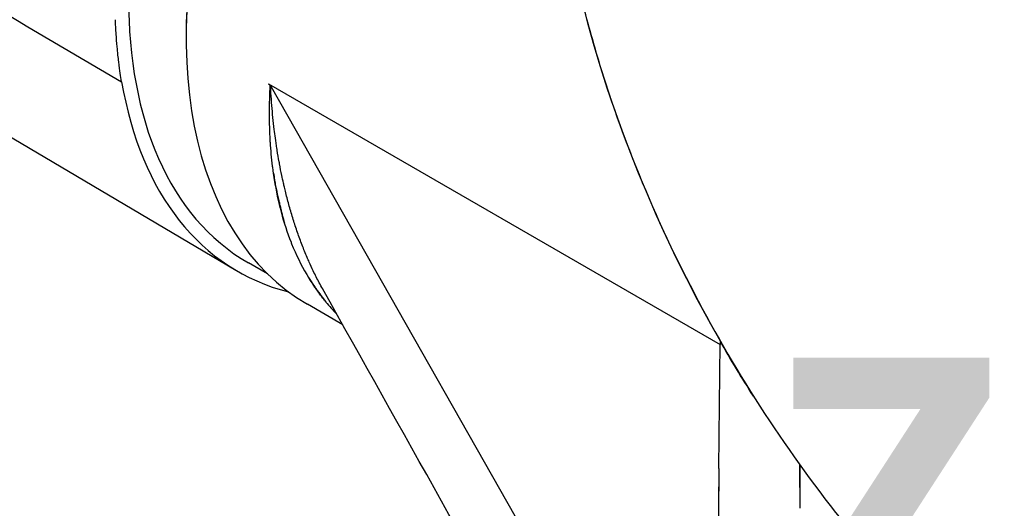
# Model space of a CAD drawing. Header units: millimetres. Extents: x 0 to 7374, y 0 to 4200.
# Tile 606 of 656: x 4621 to 4776, y 2023 to 2100. Entities that reach past the tile are written whole.
import ezdxf

# ---------------------------------------------------------------- set-up
doc = ezdxf.new("R2010")
doc.units = ezdxf.units.MM
doc.header["$LTSCALE"] = 0.2
doc.layers.add('01_Object Line', color=4, linetype='Continuous')
doc.layers.add('12_Before Rev.Num.', color=5, linetype='Continuous')
doc.styles.add('Rainbow-5.0 Style', font='malgunsl.ttf')

# ---------------------------------------------------------------- blocks, each defined once
blk = doc.blocks.new('A$C90bc888d')
for p, q in [((118.91, 279.65), (133.63, 271)), ((143.76, 278.36), (143.76, 278.11)), ((156.72, 270.64), (227.69, 229.66)), ((170.96, 245.89), (157.19, 270.12)), ((111.72, 264.94), (151.58, 241.36)), ((226.7, 147.79), (170.96, 245.89)), ((156.55, 240.77), (153.56, 242.5)), ((168.37, 232.79), (162.82, 236)), ((227.68, 228.4), (227.7, 229.65)), ((227.5, 210.15), (227.6, 220.24)), ((227.51, 211.31), (227.51, 211.31)), ((240.23, 207.21), (240.25, 210.7)), ((240.24, 208.42), (240.23, 207.21)), ((240.23, 207.21), (240.2, 203.91))]:
    blk.add_line(p, q)
for centre, major_axis, ratio, start_param, end_param in [((199.06, 321.31), (-45.5, -78.81), 0.57735, 3.141593, 6.283185), ((208.82, 315.67), (-46, -79.67), 0.57735, 3.937861, 6.283185), ((208.61, 315.79), (-45.85, -79.41), 0.57735, 3.937896, 5.497787), ((293.25, 266.92), (65.05, -112.68), 0.57735, 2.894053, 4.704693), ((198.35, 321.71), (-46.49, -80.52), 0.57735, 5.674556, 6.442835), ((156.69, 269.83), (0.488, -0.866), 0.584206, 2.014691, 2.335192), ((156.69, 269.83), (0.488, -0.866), 0.584206, 1.852858, 2.014688), ((156.69, 269.83), (-0.488, 0.866), 0.584207, 4.7184, 4.99428), ((223.46, 307.79), (-51.58, -77.06), 0.546697, 5.736798, 5.753205), ((208.61, 315.79), (-43.75, -75.78), 0.57735, 6.216609, 6.216687), ((208.25, 316), (-45.5, -78.81), 0.57735, 0.082343, 0.082354), ((292.35, 267.44), (45.58, 79.91), 0.573849, 2.345501, 2.35317)]:
    blk.add_ellipse(centre, major_axis=major_axis, ratio=ratio, start_param=start_param, end_param=end_param)
for points, knots in [([(228.22, 379.59), (226.92, 378.84), (225.67, 378.03), (223.24, 376.27), (222.07, 375.33), (219.82, 373.33), (218.75, 372.27), (216.69, 370.04), (215.71, 368.87), (212.92, 365.21), (211.26, 362.57), (208.35, 357), (207.1, 354.07), (204.97, 347.97), (204.1, 344.81), (202.72, 338.34), (202.21, 335.03), (201.51, 328.3), (201.32, 324.89), (201.24, 318), (201.35, 314.53), (201.83, 307.55), (202.2, 304.05), (203.2, 297.04), (203.82, 293.53), (205.28, 286.53), (206.12, 283.04), (208.02, 276.09), (209.06, 272.63), (212.5, 262.31), (215.18, 255.52), (221.2, 242.21), (224.56, 235.7), (228.22, 229.35), (231.88, 223.01), (235.85, 216.85), (244.36, 204.98), (248.9, 199.27), (258.52, 188.42), (263.6, 183.28), (274.26, 173.75), (279.84, 169.36), (288.54, 163.5), (291.5, 161.67), (297.5, 158.29), (300.55, 156.75), (306.73, 153.99), (309.85, 152.78), (316.15, 150.74), (319.32, 149.92), (325.66, 148.71), (328.83, 148.32), (335.11, 148.06), (338.22, 148.18), (344.31, 148.96), (347.28, 149.63), (352.99, 151.52), (355.74, 152.74), (358.32, 154.24)], [0, 0, 0, 0, 0.015625, 0.015625, 0.03125, 0.03125, 0.046875, 0.046875, 0.0625, 0.0625, 0.09375, 0.09375, 0.125, 0.125, 0.15625, 0.15625, 0.1875, 0.1875, 0.21875, 0.21875, 0.25, 0.25, 0.28125, 0.28125, 0.3125, 0.3125, 0.34375, 0.34375, 0.375, 0.375, 0.4375, 0.4375, 0.5, 0.5, 0.5, 0.5625, 0.5625, 0.625, 0.625, 0.6875, 0.6875, 0.75, 0.75, 0.78125, 0.78125, 0.8125, 0.8125, 0.84375, 0.84375, 0.875, 0.875, 0.90625, 0.90625, 0.9375, 0.9375, 0.96875, 0.96875, 1, 1, 1, 1]), ([(133.63, 271), (133.49, 271.86), (133.36, 272.63), (133.13, 274.47), (133.09, 274.83), (133.01, 275.62), (132.96, 276.06), (132.86, 277.15), (132.81, 277.82), (132.75, 278.66), (132.74, 278.83), (132.72, 279.3), (132.7, 279.61), (132.68, 280.08), (132.67, 280.28), (132.66, 280.5), (132.66, 280.51), (132.66, 280.53), (132.66, 280.53), (132.66, 280.54), (132.66, 280.54), (132.66, 280.55), (132.66, 280.55), (132.66, 280.55), (132.66, 280.56), (132.66, 280.56), (132.66, 280.56), (132.66, 280.56), (132.66, 280.57), (132.66, 280.63), (132.65, 280.69), (132.64, 280.75)], [0.000001, 0.000001, 0.000001, 0.000001, 0.3523714, 0.3523714, 0.435635, 0.435635, 0.537117, 0.537117, 0.6887166, 0.6887166, 0.7271783, 0.7271783, 0.7945586, 0.7945586, 0.8367397, 0.8367397, 0.8388411, 0.8388411, 0.8396561, 0.8396561, 0.8402758, 0.8402758, 0.8407817, 0.8407817, 0.8411945, 0.8411945, 0.8417268, 0.8417268, 0.8422699, 0.8422699, 0.8605862, 0.8605862, 0.8605862, 0.8605862]), ([(156.94, 270.46), (156.93, 270.38), (156.93, 270.31), (156.92, 270.1), (156.91, 269.95), (156.9, 269.71), (156.9, 269.61), (156.89, 269.45), (156.89, 269.39), (156.87, 269.05), (156.86, 268.77), (156.85, 268.22), (156.84, 267.94), (156.84, 267.62), (156.83, 267.58), (156.83, 267.26), (156.83, 266.99), (156.82, 266.44), (156.82, 266.17), (156.82, 265.62), (156.82, 265.35), (156.83, 264.81), (156.83, 264.54), (156.84, 264.2), (156.84, 264.12), (156.85, 263.77), (156.86, 263.5), (156.88, 262.97), (156.89, 262.71), (156.91, 262.18), (156.93, 261.91), (156.94, 261.59), (156.95, 261.54), (156.99, 260.85), (157.04, 260.22), (157.16, 258.95), (157.23, 258.32), (157.32, 257.6), (157.33, 257.5), (157.36, 257.25), (157.38, 257.11), (157.46, 256.5), (157.53, 256.04), (157.61, 255.59)], [0.0000068, 0.0000068, 0.0000068, 0.0000068, 0.0019084, 0.0019084, 0.0056658, 0.0056658, 0.0082552, 0.0082552, 0.0098227, 0.0098227, 0.0172073, 0.0172073, 0.0245797, 0.0245797, 0.0256491, 0.0256491, 0.0330129, 0.0330129, 0.0403745, 0.0403745, 0.047738, 0.047738, 0.0551088, 0.0551088, 0.0573082, 0.0573082, 0.0646981, 0.0646981, 0.0721027, 0.0721027, 0.0795332, 0.0795332, 0.0811224, 0.0811224, 0.0991442, 0.0991442, 0.1176761, 0.1176761, 0.1206413, 0.1206413, 0.125, 0.125, 0.1388545, 0.1388545, 0.1388545, 0.1388545]), ([(159.21, 254.43), (159.16, 254.64), (159.12, 254.84), (159.07, 255.05), (158.98, 255.45), (158.89, 255.86), (158.8, 256.27), (158.68, 256.86), (158.56, 257.46), (158.45, 258.06), (158.43, 258.17), (158.41, 258.28), (158.39, 258.39), (158.28, 259), (158.17, 259.61), (158.08, 260.23), (158.06, 260.32), (158.05, 260.42), (158.03, 260.51), (157.95, 261.05), (157.87, 261.59), (157.79, 262.14), (157.73, 262.59), (157.67, 263.04), (157.62, 263.49), (157.47, 264.73), (157.34, 265.99), (157.24, 267.27), (157.19, 267.91), (157.14, 268.55), (157.1, 269.19), (157.09, 269.35), (157.08, 269.51), (157.07, 269.68), (157.07, 269.79), (157.06, 269.9), (157.06, 270.01), (157.05, 270.05), (157.05, 270.09), (157.05, 270.12), (157.05, 270.14), (157.05, 270.15), (157.05, 270.16), (157.05, 270.19), (157.04, 270.22), (157.04, 270.25), (157.04, 270.28), (157.04, 270.31), (157.04, 270.33), (157.04, 270.34), (157.04, 270.34), (157.04, 270.34)], [0.8655492, 0.8655492, 0.8655492, 0.8655492, 0.8711461, 0.8711461, 0.8711461, 0.8820158, 0.8820158, 0.8820158, 0.8977812, 0.8977812, 0.8977812, 0.9006811, 0.9006811, 0.9006811, 0.9165129, 0.9165129, 0.9165129, 0.9188703, 0.9188703, 0.9188703, 0.9327389, 0.9327389, 0.9327389, 0.9440534, 0.9440534, 0.9440534, 0.9751721, 0.9751721, 0.9751721, 0.990736, 0.990736, 0.990736, 0.9946489, 0.9946489, 0.9946489, 0.9973245, 0.9973245, 0.9973245, 0.9982183, 0.9982183, 0.9982183, 0.9985211, 0.9985211, 0.9985211, 0.9992606, 0.9992606, 0.9992606, 0.9999188, 0.9999188, 0.9999188, 0.9999928, 0.9999928, 0.9999928, 0.9999928]), ([(157.7, 255.53), (157.64, 255.82), (157.59, 256.1), (157.53, 256.39), (157.52, 256.46), (157.51, 256.53), (157.49, 256.61)], [0.8732913, 0.8732913, 0.8732913, 0.8732913, 0.9748844, 0.9748844, 0.9748844, 1, 1, 1, 1]), ([(157.61, 255.59), (158.18, 252.04), (159.06, 248.76), (160.25, 245.75), (160.28, 245.67), (160.31, 245.6), (160.34, 245.52), (161.72, 242.09), (163.53, 239.01), (165.68, 236.41), (165.7, 236.39), (165.72, 236.36), (165.74, 236.34), (166.28, 235.69), (166.84, 235.08), (167.42, 234.49)], [0.1388545, 0.1388545, 0.1388545, 0.1388545, 0.2472857, 0.2472857, 0.2472857, 0.25, 0.25, 0.25, 0.3739188, 0.3739188, 0.3739188, 0.375, 0.375, 0.375, 0.4060707, 0.4060707, 0.4060707, 0.4060707]), ([(157.65, 255.56), (157.98, 253.56), (158.48, 251.3), (159.11, 249.16), (159.21, 248.84)], [0.128252, 0.128252, 0.128252, 0.128252, 0.8685059, 0.9999996, 0.9999996, 0.9999996, 0.9999996]), ([(159.21, 248.84), (159.15, 249.05), (159.1, 249.26), (159.05, 249.47), (159.02, 249.57), (158.99, 249.68), (158.97, 249.78), (158.94, 249.89), (158.92, 250), (158.89, 250.1), (158.84, 250.31), (158.79, 250.53), (158.74, 250.74), (158.69, 250.96), (158.64, 251.17), (158.59, 251.39), (158.54, 251.61), (158.49, 251.82), (158.44, 252.04), (158.4, 252.21), (158.36, 252.37), (158.33, 252.54), (158.27, 252.82), (158.2, 253.1), (158.14, 253.38), (158.08, 253.66), (158.02, 253.94), (157.96, 254.22), (157.91, 254.5), (157.85, 254.78), (157.79, 255.06), (157.76, 255.22), (157.73, 255.38), (157.7, 255.53)], [0.0000004, 0.0000004, 0.0000004, 0.0000004, 0.0880411, 0.0880411, 0.0880411, 0.1315606, 0.1315606, 0.1315606, 0.175636, 0.175636, 0.175636, 0.2625869, 0.2625869, 0.2625869, 0.3491908, 0.3491908, 0.3491908, 0.4352918, 0.4352918, 0.4352918, 0.5, 0.5, 0.5, 0.6068029, 0.6068029, 0.6068029, 0.7122347, 0.7122347, 0.7122347, 0.8158109, 0.8158109, 0.8158109, 0.8732913, 0.8732913, 0.8732913, 0.8732913]), ([(165.23, 238.4), (165.05, 238.72), (164.87, 239.05), (164.37, 239.99), (164.05, 240.62), (163.53, 241.7), (163.32, 242.17), (163, 242.87), (162.89, 243.12), (162.52, 244), (162.25, 244.64), (161.75, 245.96), (161.5, 246.62), (161.03, 247.97), (160.81, 248.65), (160.38, 250.03), (160.17, 250.72), (159.78, 252.13), (159.6, 252.83), (159.35, 253.84), (159.28, 254.14), (159.21, 254.43)], [0.702804, 0.702804, 0.702804, 0.702804, 0.7141281, 0.7141281, 0.7349776, 0.7349776, 0.75, 0.75, 0.7578115, 0.7578115, 0.7779511, 0.7779511, 0.7980769, 0.7980769, 0.8180597, 0.8180597, 0.8379102, 0.8379102, 0.857509, 0.857509, 0.8655492, 0.8655492, 0.8655492, 0.8655492]), ([(165.52, 236.65), (165.35, 236.86), (165.19, 237.07), (165.03, 237.28), (164.87, 237.5), (164.71, 237.71), (164.55, 237.93), (164.49, 238.02), (164.42, 238.11), (164.35, 238.21), (164.12, 238.54), (163.89, 238.87), (163.66, 239.22), (163.58, 239.35), (163.49, 239.47), (163.41, 239.6), (163.29, 239.79), (163.17, 239.98), (163.04, 240.18)], [0.0000015, 0.0000015, 0.0000015, 0.0000015, 0.1923303, 0.1923303, 0.1923303, 0.3820439, 0.3820439, 0.3820439, 0.4618647, 0.4618647, 0.4618647, 0.7442284, 0.7442284, 0.7442284, 0.8467443, 0.8467443, 0.8467443, 0.9999988, 0.9999988, 0.9999988, 0.9999988]), ([(163.04, 240.18), (163.28, 239.78), (163.53, 239.39), (164.04, 238.63), (164.3, 238.26), (164.82, 237.54), (165.09, 237.18), (165.42, 236.78), (165.47, 236.71), (165.52, 236.65)], [0.0000012, 0.0000012, 0.0000012, 0.0000012, 0.3167314, 0.3167314, 0.6319642, 0.6319642, 0.9435288, 0.9435288, 0.9999985, 0.9999985, 0.9999985, 0.9999985]), ([(227.6, 220.24), (227.6, 220.3), (227.6, 220.35), (227.62, 222.07), (227.64, 223.73), (227.65, 225.46), (227.66, 225.54), (227.67, 226.48), (227.68, 227.35), (227.68, 228.27), (227.68, 228.33), (227.68, 228.4)], [-1.712123, -1.712123, -1.712123, -1.712123, -1.657862, -1.657862, 0, 0, 0.073603, 0.073603, 0.939332, 0.939332, 1, 1, 1, 1]), ([(240.25, 210.71), (240.25, 210.61), (240.25, 210.52), (240.25, 210.25), (240.25, 210.08), (240.24, 209.48), (240.24, 209.05), (240.24, 208.55), (240.24, 208.48), (240.24, 208.42)], [0.2225674, 0.2225674, 0.2225674, 0.2225674, 0.3185935, 0.3185935, 0.4917001, 0.4917001, 0.9319126, 0.9319126, 1, 1, 1, 1]), ([(227.5, 210.15), (227.5, 210.09), (227.5, 210.04), (227.5, 209.99), (227.49, 209.13), (227.48, 208.26), (227.47, 207.36), (227.47, 206.65), (227.46, 205.91), (227.45, 205.13), (227.44, 203.85), (227.43, 202.64), (227.42, 201.4), (227.42, 200.98), (227.41, 200.55), (227.4, 200.12)], [-1.267797, -1.267797, -1.267797, -1.267797, -1.246833, -1.246833, -1.246833, -0.896023, -0.896023, -0.896023, -0.617409, -0.617409, -0.617409, -0.1598, -0.1598, -0.1598, -0.001766, -0.001766, -0.001766, -0.001766])]:
    blk.add_open_spline(points, degree=3, knots=knots)
for points in [[(65.67, 310.94), (83.42, 300.51), (101.17, 290.08), (118.91, 279.65)], [(165.23, 238.39), (165.23, 238.39), (165.23, 238.4), (165.23, 238.4)], [(202.58, 171.68), (190.14, 193.93), (177.69, 216.16), (165.23, 238.39)], [(232.94, 221.54), (231.12, 224.39), (229.37, 227.29), (227.7, 230.23)], [(227.5, 210.15), (227.46, 206.81), (227.43, 203.47), (227.4, 200.12)]]:
    blk.add_open_spline(points, degree=3)
blk = doc.blocks.new('A$C90b512e3')
at = {"layer": '12_Before Rev.Num.', "insert": (41.74, 162.32), "char_height": 30.72, "attachment_point": 4, "style": 'Rainbow-5.0 Style'}
blk.add_mtext('{\\fMalgun Gothic Semilight|b1|i0|c129|p50;Z}', dxfattribs=at)

msp = doc.modelspace()

# ---------------------------------------------------------------- block references
at = {"xscale": 1.5, "yscale": 1.5, "zscale": 1.5}
msp.add_blockref('A$C90b512e3', (4677.821, 1780.643), dxfattribs=at)
at = {"layer": '01_Object Line'}
msp.add_blockref('A$C90bc888d', (4503.2, 1819.544), dxfattribs=at)

doc.saveas('drawing.dxf')
